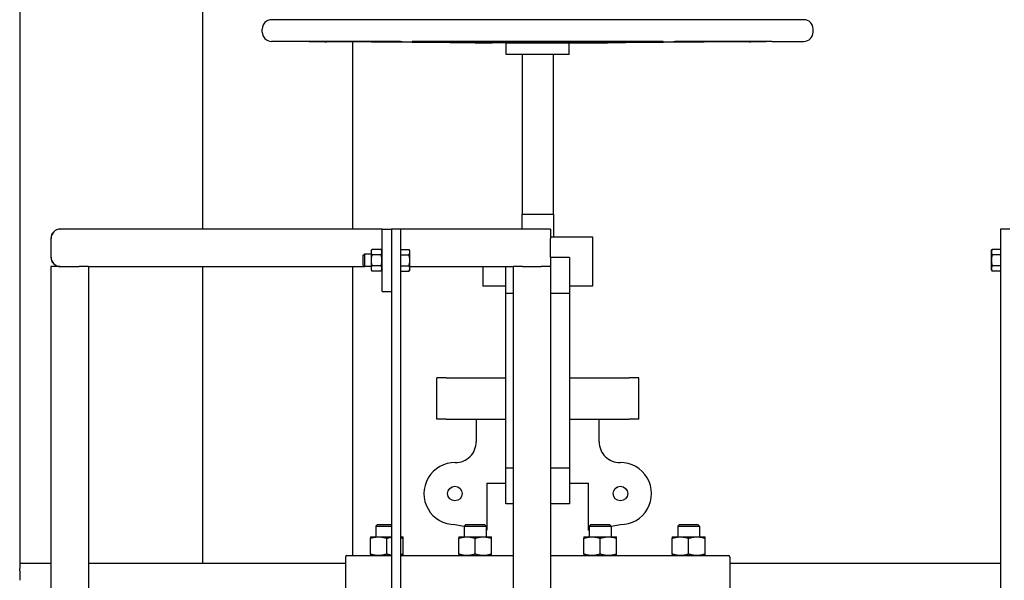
# Model space of a CAD drawing. Header units: inches. Extents: x 18 to 846, y -44 to 561.
# Tile 549 of 637: x 675 to 714, y 280 to 303. Entities that reach past the tile are written whole.
import ezdxf

# ---------------------------------------------------------------- set-up
doc = ezdxf.new("R2010")
doc.units = ezdxf.units.IN
doc.header["$LTSCALE"] = 24
doc.header["$MEASUREMENT"] = 0
doc.layers.add('Visible (ANSI)', color=7, linetype='Continuous', lineweight=30)

msp = doc.modelspace()

# ---------------------------------------------------------------- linework, layer by layer
at = {"layer": 'Visible (ANSI)'}
for p, q in [((674.61118, 343.0815), (674.61118, 281.0815)), ((681.94118, 294.4565), (681.94118, 341.0815)), ((705.99168, 302.8297), (684.69268, 302.8297)), ((684.31868, 302.3377), (684.31868, 302.4557)), ((706.36568, 302.3377), (706.36568, 302.4557)), ((685.97221, 301.95456), (684.69002, 301.96371)), ((689.15414, 301.95456), (685.97221, 301.95456)), ((687.94118, 294.4565), (687.94118, 301.94233)), ((700.12155, 301.95456), (690.56282, 301.95456)), ((694.08218, 301.89669), (692.55063, 301.90762)), ((696.60218, 301.89669), (694.08218, 301.89669)), ((694.08218, 301.4377), (694.08218, 301.89669)), ((696.60218, 301.89669), (698.13374, 301.90762)), ((696.60218, 301.4377), (696.60218, 301.89669)), ((704.71216, 301.95456), (701.53023, 301.95456)), ((704.71216, 301.95456), (705.99435, 301.96371)), ((696.60218, 301.4377), (694.08218, 301.4377)), ((694.71718, 301.4377), (694.71718, 295.0547)), ((695.96718, 301.4377), (695.96718, 295.0547)), ((694.70618, 295.0547), (695.97818, 295.0547)), ((694.70618, 295.0547), (694.70618, 294.4565)), ((695.97818, 295.0547), (695.97818, 294.138)), ((676.23618, 294.4565), (676.24326, 294.4565)), ((689.11118, 294.4565), (676.24326, 294.4565)), ((689.11118, 291.9565), (689.11118, 294.4565)), ((689.11118, 294.4565), (689.48618, 294.4565)), ((689.86118, 294.4565), (689.48618, 294.4565)), ((689.48618, 294.4565), (689.48618, 260.36183)), ((695.86118, 294.4565), (689.86118, 294.4565)), ((689.86118, 260.36183), (689.86118, 294.4565)), ((695.86118, 294.4565), (695.86118, 294.0815)), ((714.23618, 294.4565), (713.86118, 294.4565)), ((713.86118, 294.4565), (713.86118, 260.36183)), ((675.86118, 294.0815), (675.86118, 293.3315)), ((675.86826, 293.3315), (675.86826, 294.0815)), ((695.86118, 294.138), (697.54104, 294.138)), ((695.86118, 293.3315), (695.86118, 294.0815)), ((697.54104, 294.138), (697.54104, 292.1682)), ((688.67318, 293.5815), (688.70668, 293.63951)), ((688.67318, 293.5815), (688.67318, 293.53126)), ((689.07769, 293.63951), (688.70668, 293.63951)), ((689.11118, 293.5815), (689.07769, 293.63951)), ((689.86119, 293.5815), (689.86118, 293.5815)), ((689.86119, 293.53126), (689.86119, 293.63951)), ((689.86119, 293.63951), (690.1917, 293.63951)), ((690.22519, 293.5815), (690.1917, 293.63951)), ((690.22519, 293.53126), (690.22519, 293.5815)), ((713.49718, 293.5815), (713.53067, 293.63951)), ((713.49718, 293.5815), (713.49718, 293.53126)), ((713.86118, 293.63951), (713.53067, 293.63951)), ((713.86118, 293.63951), (713.86118, 293.53126)), ((713.86118, 293.5815), (713.86118, 293.5815)), ((688.36118, 293.40931), (688.40696, 293.4565)), ((688.36118, 293.00369), (688.36118, 293.40931)), ((688.40696, 293.4565), (688.40696, 292.9565)), ((688.67318, 293.4565), (688.40696, 293.4565)), ((688.67318, 293.53126), (688.67318, 293.2065)), ((688.67318, 293.2065), (688.67318, 292.88174)), ((689.07769, 293.42301), (688.70668, 293.42301)), ((689.86119, 293.42301), (689.86119, 293.53126)), ((689.86119, 293.42301), (690.1917, 293.42301)), ((689.86119, 293.2065), (689.86119, 293.42301)), ((689.86119, 292.99), (689.86119, 293.2065)), ((690.22519, 293.2065), (690.22519, 293.53126)), ((690.22519, 292.88174), (690.22519, 293.2065)), ((695.86118, 293.3315), (695.86118, 292.9565)), ((696.61576, 293.311), (695.86118, 293.311)), ((696.61576, 293.311), (696.61576, 291.8786)), ((713.49718, 293.53126), (713.49718, 293.2065)), ((713.49718, 293.2065), (713.49718, 292.88174)), ((713.86118, 293.42301), (713.53067, 293.42301)), ((713.86118, 293.53126), (713.86118, 293.42301)), ((713.86118, 293.42301), (713.86118, 293.2065)), ((713.86118, 293.2065), (713.86118, 292.99)), ((675.86118, 292.9565), (675.86118, 257.2065)), ((676.23618, 292.9565), (675.86118, 292.9565)), ((676.23618, 292.9565), (676.98618, 292.9565)), ((677.36118, 292.9565), (676.98618, 292.9565)), ((677.36118, 292.9565), (677.36118, 277.2065)), ((677.36118, 292.9565), (688.40696, 292.9565)), ((681.94118, 281.0815), (681.94118, 292.9565)), ((687.94118, 281.3945), (687.94118, 292.9565)), ((688.36118, 293.00369), (688.40696, 292.9565)), ((688.67318, 292.9565), (688.40696, 292.9565)), ((688.67318, 292.88174), (688.67318, 292.8315)), ((688.67318, 292.8315), (688.70668, 292.77349)), ((689.07769, 292.99), (688.70668, 292.99)), ((689.11118, 292.8315), (689.07769, 292.77349)), ((689.86119, 292.8315), (689.86118, 292.8315)), ((689.86119, 292.99), (690.1917, 292.99)), ((689.86119, 292.88174), (689.86119, 292.99)), ((689.86119, 292.77349), (689.86119, 292.88174)), ((690.22519, 292.8315), (690.1917, 292.77349)), ((690.22519, 292.9565), (694.36118, 292.9565)), ((690.22519, 292.8315), (690.22519, 292.88174)), ((693.14333, 292.9565), (693.14333, 292.1682)), ((694.0686, 291.8786), (694.0686, 292.9565)), ((694.36118, 292.9565), (694.36118, 277.2065)), ((694.73618, 292.9565), (694.36118, 292.9565)), ((694.73618, 292.9565), (695.48618, 292.9565)), ((695.86118, 292.9565), (695.48618, 292.9565)), ((695.86118, 292.9565), (695.86118, 257.2065)), ((713.49718, 292.88174), (713.49718, 292.8315)), ((713.49718, 292.8315), (713.53067, 292.77349)), ((713.86118, 292.99), (713.53067, 292.99)), ((713.86118, 292.99), (713.86118, 292.88174)), ((713.86118, 292.88174), (713.86118, 292.77349)), ((713.86118, 292.8315), (713.86118, 292.8315)), ((689.07769, 292.77349), (688.70668, 292.77349)), ((689.86119, 292.77349), (690.1917, 292.77349)), ((713.86118, 292.77349), (713.53067, 292.77349)), ((694.0686, 292.1682), (693.14333, 292.1682)), ((697.54104, 292.1682), (696.61576, 292.1682)), ((689.11118, 291.9565), (689.48618, 291.9565)), ((694.0686, 284.89441), (694.0686, 291.8786)), ((694.36118, 291.8786), (694.0686, 291.8786)), ((696.61576, 291.8786), (695.86118, 291.8786)), ((696.61576, 291.8786), (696.61576, 284.89441)), ((691.68047, 288.499), (691.30052, 288.499)), ((691.30052, 286.845), (691.30052, 288.499)), ((691.68047, 288.499), (694.0686, 288.499)), ((696.61576, 288.499), (699.0039, 288.499)), ((699.38385, 288.499), (699.0039, 288.499)), ((699.38385, 286.845), (699.38385, 288.499)), ((691.68047, 286.845), (691.30052, 286.845)), ((691.68047, 286.845), (694.0686, 286.845)), ((692.88268, 286.845), (692.88268, 285.94284)), ((696.61576, 286.845), (699.0039, 286.845)), ((697.80168, 285.94284), (697.80168, 286.845)), ((699.38385, 286.845), (699.0039, 286.845)), ((694.0686, 283.462), (694.0686, 284.89441)), ((694.36118, 284.89441), (694.0686, 284.89441)), ((696.61576, 284.89441), (695.86118, 284.89441)), ((696.61576, 284.89441), (696.61576, 283.462)), ((693.30469, 284.289), (693.30469, 282.41018)), ((693.30469, 284.289), (694.0686, 284.289)), ((696.61576, 284.289), (697.37968, 284.289)), ((697.37968, 282.41018), (697.37968, 284.289)), ((694.36118, 283.462), (694.0686, 283.462)), ((696.61576, 283.462), (695.86118, 283.462)), ((688.93033, 282.635), (688.86418, 282.56885)), ((688.86418, 282.56885), (689.48618, 282.56885)), ((688.86418, 282.56885), (688.86418, 282.1445)), ((688.93033, 282.635), (689.48618, 282.635)), ((692.02968, 282.635), (692.40296, 282.56918)), ((692.46877, 282.635), (692.40262, 282.56885)), ((692.40262, 282.56885), (693.27762, 282.56885)), ((692.40262, 282.56885), (692.40262, 282.1445)), ((692.46877, 282.635), (693.21147, 282.635)), ((693.21147, 282.635), (693.27762, 282.56885)), ((693.27762, 282.56885), (693.27762, 282.1445)), ((697.4729, 282.635), (697.40675, 282.56885)), ((697.40675, 282.56885), (698.28175, 282.56885)), ((697.40675, 282.56885), (697.40675, 282.1445)), ((697.4729, 282.635), (698.2156, 282.635)), ((698.2156, 282.635), (698.28175, 282.56885)), ((698.28141, 282.56918), (698.65468, 282.635)), ((698.28175, 282.56885), (698.28175, 282.1445)), ((701.01134, 282.635), (700.94519, 282.56885)), ((700.94519, 282.56885), (701.82019, 282.56885)), ((700.94519, 282.56885), (700.94519, 282.1445)), ((701.01134, 282.635), (701.75404, 282.635)), ((701.75404, 282.635), (701.82019, 282.56885)), ((701.82019, 282.56885), (701.82019, 282.1445)), ((688.64568, 282.1445), (688.97368, 282.1445)), ((688.97368, 282.1445), (689.48618, 282.1445)), ((689.86118, 282.1445), (689.95768, 282.1445)), ((692.18412, 282.1445), (692.51212, 282.1445)), ((692.51212, 282.1445), (693.16812, 282.1445)), ((693.16812, 282.1445), (693.49612, 282.1445)), ((693.27762, 282.41496), (693.30469, 282.41018)), ((697.18825, 282.1445), (697.51625, 282.1445)), ((697.37968, 282.41018), (697.40675, 282.41496)), ((697.51625, 282.1445), (698.17225, 282.1445)), ((698.17225, 282.1445), (698.50025, 282.1445)), ((700.72669, 282.1445), (701.05469, 282.1445)), ((701.05469, 282.1445), (701.71069, 282.1445)), ((701.71069, 282.1445), (702.03869, 282.1445)), ((688.64568, 281.45309), (688.64568, 282.08591)), ((689.30168, 281.45309), (689.30168, 282.08591)), ((689.95768, 281.45309), (689.95768, 282.08591)), ((692.18412, 281.45309), (692.18412, 282.08591)), ((692.84012, 281.45309), (692.84012, 282.08591)), ((693.49612, 281.45309), (693.49612, 282.08591)), ((697.18825, 281.45309), (697.18825, 282.08591)), ((697.84425, 281.45309), (697.84425, 282.08591)), ((698.50025, 281.45309), (698.50025, 282.08591)), ((700.72669, 281.45309), (700.72669, 282.08591)), ((701.38269, 281.45309), (701.38269, 282.08591)), ((702.03869, 281.45309), (702.03869, 282.08591)), ((687.70918, 281.3945), (689.48618, 281.3945)), ((689.86118, 281.3945), (694.36118, 281.3945)), ((695.86118, 281.3945), (702.97518, 281.3945)), ((675.86118, 281.0815), (674.61118, 281.0815)), ((674.61118, 281.0815), (674.61118, 280.87446)), ((687.64618, 281.0815), (677.36118, 281.0815)), ((682.14823, 281.0815), (681.94118, 281.0815)), ((687.64618, 281.3315), (687.64618, 279.39)), ((703.03818, 281.3315), (703.03818, 279.39)), ((713.86118, 281.0815), (703.03818, 281.0815)), ((674.61118, 280.77859), (674.61118, 280.87446)), ((674.61118, 280.77859), (674.61118, 280.70828)), ((674.61118, 280.70828), (674.61118, 280.40555))]:
    msp.add_line(p, q, dxfattribs=at)
for centre in [(692.02968, 283.8755), (698.65468, 283.8755)]:
    msp.add_circle(centre, 0.29167, dxfattribs=at)
for centre, radius, start, end in [((684.69268, 302.4557), 0.374, 90, 180), ((705.99168, 302.4557), 0.374, 0, 90), ((684.69268, 302.3377), 0.374, 180, 269.591168), ((705.99168, 302.3377), 0.374, 270.408832, 0), ((676.23618, 294.0815), 0.375, 90, 180), ((676.24326, 294.0815), 0.375, 90, 180), ((676.23618, 293.3315), 0.375, 180, 270), ((676.24326, 293.3315), 0.375, 180, 270), ((692.05568, 285.94284), 0.827, 269.279454, 0), ((698.62868, 285.94284), 0.827, 180, 270.720546), ((692.02968, 283.8755), 1.2405, 89.279454, 270), ((698.65468, 283.8755), 1.2405, 270, 90.720546), ((687.70918, 281.3315), 0.063, 90, 180), ((702.97518, 281.3315), 0.063, 0, 90)]:
    msp.add_arc(centre, radius, start, end, dxfattribs=at)
for points, knots in [([(686.20032, 301.95456), (686.21461, 301.95456), (686.24299, 301.95447), (686.32406, 301.9541), (686.37676, 301.95382), (686.48877, 301.95317), (686.55526, 301.95276), (686.69212, 301.95185), (686.76248, 301.95136), (686.8446, 301.95075), (686.86416, 301.9506), (686.88352, 301.95045)], [1.98568979, 1.98568979, 1.98568979, 1.98568979, 2.48210857, 2.48210857, 2.97852735, 2.97852735, 3.47495346, 3.47495346, 3.97137957, 3.97137957, 4.12560975, 4.12560975, 4.12560975, 4.12560975]), ([(689.91293, 301.95045), (689.90205, 301.9506), (689.8903, 301.95075), (689.87781, 301.95089), (689.83761, 301.95136), (689.78422, 301.95185), (689.66304, 301.95276), (689.59526, 301.95317), (689.46552, 301.95382), (689.39526, 301.9541), (689.26402, 301.95447), (689.20305, 301.95456), (689.15414, 301.95456)], [-0.15423018, -0.15423018, -0.15423018, -0.15423018, 0, 0, 0, 0.49642611, 0.49642611, 0.99285222, 0.99285222, 1.489271, 1.489271, 1.98568979, 1.98568979, 1.98568979, 1.98568979]), ([(690.56282, 301.95456), (690.50678, 301.95456), (690.45405, 301.95447), (690.37289, 301.9541), (690.34446, 301.95382), (690.31578, 301.95317), (690.31369, 301.95276), (690.33906, 301.95185), (690.36651, 301.95136), (690.41414, 301.95075), (690.42677, 301.9506), (690.4405, 301.95045)], [1.98568979, 1.98568979, 1.98568979, 1.98568979, 2.48210857, 2.48210857, 2.97852735, 2.97852735, 3.47495346, 3.47495346, 3.97137957, 3.97137957, 4.12560975, 4.12560975, 4.12560975, 4.12560975]), ([(693.44608, 301.90313), (693.46272, 301.90293), (693.47653, 301.90274), (693.50768, 301.90228), (693.52035, 301.90201), (693.52333, 301.90164), (693.51366, 301.90155), (693.47831, 301.90155), (693.44997, 301.90164), (693.37553, 301.90201), (693.32943, 301.90228), (693.25601, 301.90274), (693.22792, 301.90293), (693.19817, 301.90313)], [0.63873151, 0.63873151, 0.63873151, 0.63873151, 0.87159914, 0.87159914, 1.30738491, 1.30738491, 1.74317067, 1.74317067, 2.17895643, 2.17895643, 2.61474219, 2.61474219, 2.84760983, 2.84760983, 2.84760983, 2.84760983]), ([(695.74331, 301.90313), (695.72211, 301.90293), (695.69899, 301.90274), (695.6306, 301.90228), (695.57651, 301.90201), (695.46089, 301.90164), (695.39937, 301.90155), (695.285, 301.90155), (695.22348, 301.90164), (695.10786, 301.90201), (695.05377, 301.90228), (694.98538, 301.90274), (694.96226, 301.90293), (694.94106, 301.90313)], [0.63873151, 0.63873151, 0.63873151, 0.63873151, 0.87159914, 0.87159914, 1.30738491, 1.30738491, 1.74317067, 1.74317067, 2.17895643, 2.17895643, 2.61474219, 2.61474219, 2.84760983, 2.84760983, 2.84760983, 2.84760983]), ([(697.4862, 301.90313), (697.45645, 301.90293), (697.42836, 301.90274), (697.35494, 301.90228), (697.30884, 301.90201), (697.2344, 301.90164), (697.20606, 301.90155), (697.17071, 301.90155), (697.16104, 301.90164), (697.16402, 301.90201), (697.17669, 301.90228), (697.20784, 301.90274), (697.22165, 301.90293), (697.23829, 301.90313)], [0.63873151, 0.63873151, 0.63873151, 0.63873151, 0.87159914, 0.87159914, 1.30738491, 1.30738491, 1.74317067, 1.74317067, 2.17895643, 2.17895643, 2.61474219, 2.61474219, 2.84760983, 2.84760983, 2.84760983, 2.84760983]), ([(700.24387, 301.95045), (700.2576, 301.9506), (700.27023, 301.95075), (700.31785, 301.95136), (700.34531, 301.95185), (700.37068, 301.95276), (700.36859, 301.95317), (700.33991, 301.95382), (700.31148, 301.9541), (700.23032, 301.95447), (700.17759, 301.95456), (700.12155, 301.95456)], [3.52948039, 3.52948039, 3.52948039, 3.52948039, 3.68371057, 3.68371057, 4.18013668, 4.18013668, 4.67656278, 4.67656278, 5.17298157, 5.17298157, 5.66940035, 5.66940035, 5.66940035, 5.66940035]), ([(701.53023, 301.95456), (701.48132, 301.95456), (701.42035, 301.95447), (701.28911, 301.9541), (701.21885, 301.95382), (701.08911, 301.95317), (701.02133, 301.95276), (700.90015, 301.95185), (700.84676, 301.95136), (700.79407, 301.95075), (700.78232, 301.9506), (700.77144, 301.95045)], [1.98568979, 1.98568979, 1.98568979, 1.98568979, 2.48210857, 2.48210857, 2.97852735, 2.97852735, 3.47495346, 3.47495346, 3.97137957, 3.97137957, 4.12560975, 4.12560975, 4.12560975, 4.12560975]), ([(703.80085, 301.95045), (703.82021, 301.9506), (703.83977, 301.95075), (703.92189, 301.95136), (703.99225, 301.95185), (704.12911, 301.95276), (704.1956, 301.95317), (704.30761, 301.95382), (704.36031, 301.9541), (704.44138, 301.95447), (704.46976, 301.95456), (704.48404, 301.95456)], [3.52948039, 3.52948039, 3.52948039, 3.52948039, 3.68371057, 3.68371057, 4.18013668, 4.18013668, 4.67656278, 4.67656278, 5.17298157, 5.17298157, 5.66940035, 5.66940035, 5.66940035, 5.66940035])]:
    msp.add_open_spline(points, degree=3, knots=knots, dxfattribs=at)
for points, weights in [([(693.19817, 301.90313), (691.95228, 301.91147), (686.88352, 301.95045)], [3.21640230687, 2.36623373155, 1.05826131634]), ([(689.91293, 301.95045), (692.74899, 301.91147), (693.44608, 301.90313)], [1.05826131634, 2.36623373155, 3.21640230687]), ([(694.94106, 301.90313), (694.05309, 301.91147), (690.4405, 301.95045)], [3.21640230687, 2.36623373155, 1.05826131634]), ([(700.24387, 301.95045), (696.63128, 301.91147), (695.74331, 301.90313)], [1.05826131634, 2.36623373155, 3.21640230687]), ([(697.23829, 301.90313), (697.93538, 301.91147), (700.77144, 301.95045)], [3.21640230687, 2.36623373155, 1.05826131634]), ([(703.80085, 301.95045), (698.73209, 301.91147), (697.4862, 301.90313)], [1.05826131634, 2.36623373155, 3.21640230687]), ([(688.70668, 293.63951), (688.67318, 293.5815), (688.67318, 293.53126)], [1, 1.0379548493, 1]), ([(689.11118, 293.53126), (689.11118, 293.5815), (689.07769, 293.63951)], [1, 1.0379548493, 1]), ([(690.22519, 293.53126), (690.22519, 293.5815), (690.1917, 293.63951)], [1, 1.0379548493, 1]), ([(713.53067, 293.63951), (713.49718, 293.5815), (713.49718, 293.53126)], [1, 1.0379548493, 1]), ([(688.67318, 293.53126), (688.67318, 293.48102), (688.70668, 293.42301)], [1, 1.0379548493, 1]), ([(688.70668, 293.42301), (688.67318, 293.30698), (688.67318, 293.2065)], [1, 1.0379548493, 1]), ([(688.67318, 293.2065), (688.67318, 293.10602), (688.70668, 292.99)], [1, 1.0379548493, 1]), ([(689.07769, 293.42301), (689.11118, 293.48102), (689.11118, 293.53126)], [1, 1.0379548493, 1]), ([(689.11118, 293.2065), (689.11118, 293.30698), (689.07769, 293.42301)], [1, 1.0379548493, 1]), ([(689.07769, 292.99), (689.11118, 293.10602), (689.11118, 293.2065)], [1, 1.0379548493, 1]), ([(690.1917, 293.42301), (690.22519, 293.48102), (690.22519, 293.53126)], [1, 1.0379548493, 1]), ([(690.22519, 293.2065), (690.22519, 293.30698), (690.1917, 293.42301)], [1, 1.0379548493, 1]), ([(690.1917, 292.99), (690.22519, 293.10602), (690.22519, 293.2065)], [1, 1.0379548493, 1]), ([(713.49718, 293.53126), (713.49718, 293.48102), (713.53067, 293.42301)], [1, 1.0379548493, 1]), ([(713.53067, 293.42301), (713.49718, 293.30698), (713.49718, 293.2065)], [1, 1.0379548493, 1]), ([(713.49718, 293.2065), (713.49718, 293.10602), (713.53067, 292.99)], [1, 1.0379548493, 1]), ([(688.70668, 292.99), (688.67318, 292.93198), (688.67318, 292.88174)], [1, 1.0379548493, 1]), ([(688.67318, 292.88174), (688.67318, 292.8315), (688.70668, 292.77349)], [1, 1.0379548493, 1]), ([(689.11118, 292.88174), (689.11118, 292.93198), (689.07769, 292.99)], [1, 1.0379548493, 1]), ([(689.07769, 292.77349), (689.11118, 292.8315), (689.11118, 292.88174)], [1, 1.0379548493, 1]), ([(690.22519, 292.88174), (690.22519, 292.93198), (690.1917, 292.99)], [1, 1.0379548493, 1]), ([(690.1917, 292.77349), (690.22519, 292.8315), (690.22519, 292.88174)], [1, 1.0379548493, 1]), ([(713.53067, 292.99), (713.49718, 292.93198), (713.49718, 292.88174)], [1, 1.0379548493, 1]), ([(713.49718, 292.88174), (713.49718, 292.8315), (713.53067, 292.77349)], [1, 1.0379548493, 1]), ([(688.64568, 282.1445), (688.64568, 282.1445), (688.64568, 282.08591)], [1, 1.04314139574, 1.01001874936]), ([(688.64568, 282.08591), (688.82145, 282.1445), (688.97368, 282.1445)], [1.01001874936, 1.04314139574, 1]), ([(688.97368, 282.1445), (689.1259, 282.1445), (689.30168, 282.08591)], [1, 1.04314139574, 1.01001874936]), ([(689.95768, 282.08591), (689.95768, 282.1445), (689.95768, 282.1445)], [1.01001874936, 1.04314139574, 1]), ([(692.18412, 282.1445), (692.18412, 282.1445), (692.18412, 282.08591)], [1, 1.04314139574, 1.01001874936]), ([(692.18412, 282.08591), (692.3599, 282.1445), (692.51212, 282.1445)], [1.01001874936, 1.04314139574, 1]), ([(692.51212, 282.1445), (692.66435, 282.1445), (692.84012, 282.08591)], [1, 1.04314139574, 1.01001874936]), ([(692.84012, 282.08591), (693.0159, 282.1445), (693.16812, 282.1445)], [1.01001874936, 1.04314139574, 1]), ([(693.16812, 282.1445), (693.32035, 282.1445), (693.49612, 282.08591)], [1, 1.04314139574, 1.01001874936]), ([(693.49612, 282.08591), (693.49612, 282.1445), (693.49612, 282.1445)], [1.01001874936, 1.04314139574, 1]), ([(697.18825, 282.1445), (697.18825, 282.1445), (697.18825, 282.08591)], [1, 1.04314139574, 1.01001874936]), ([(697.18825, 282.08591), (697.36402, 282.1445), (697.51625, 282.1445)], [1.01001874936, 1.04314139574, 1]), ([(697.51625, 282.1445), (697.66847, 282.1445), (697.84425, 282.08591)], [1, 1.04314139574, 1.01001874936]), ([(697.84425, 282.08591), (698.02002, 282.1445), (698.17225, 282.1445)], [1.01001874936, 1.04314139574, 1]), ([(698.17225, 282.1445), (698.32447, 282.1445), (698.50025, 282.08591)], [1, 1.04314139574, 1.01001874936]), ([(698.50025, 282.08591), (698.50025, 282.1445), (698.50025, 282.1445)], [1.01001874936, 1.04314139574, 1]), ([(700.72669, 282.1445), (700.72669, 282.1445), (700.72669, 282.08591)], [1, 1.04314139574, 1.01001874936]), ([(700.72669, 282.08591), (700.90247, 282.1445), (701.05469, 282.1445)], [1.01001874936, 1.04314139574, 1]), ([(701.05469, 282.1445), (701.20692, 282.1445), (701.38269, 282.08591)], [1, 1.04314139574, 1.01001874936]), ([(701.38269, 282.08591), (701.55847, 282.1445), (701.71069, 282.1445)], [1.01001874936, 1.04314139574, 1]), ([(701.71069, 282.1445), (701.86292, 282.1445), (702.03869, 282.08591)], [1, 1.04314139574, 1.01001874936]), ([(702.03869, 282.08591), (702.03869, 282.1445), (702.03869, 282.1445)], [1.01001874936, 1.04314139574, 1]), ([(689.30168, 282.08591), (689.39913, 282.1184), (689.48618, 282.13261)], [1.01001874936, 1.02811903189, 1.02344525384]), ([(689.86118, 282.11426), (689.90781, 282.10253), (689.95768, 282.08591)], [1.02252080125, 1.01919892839, 1.01001874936]), ([(688.64568, 281.45309), (688.64568, 281.3945), (688.64568, 281.3945)], [1.01001874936, 1.04314139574, 1]), ([(688.97368, 281.3945), (688.82145, 281.3945), (688.64568, 281.45309)], [1, 1.04314139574, 1.01001874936]), ([(689.30168, 281.45309), (689.1259, 281.3945), (688.97368, 281.3945)], [1.01001874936, 1.04314139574, 1]), ([(689.48618, 281.4064), (689.39913, 281.42061), (689.30168, 281.45309)], [1.02344525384, 1.02811903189, 1.01001874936]), ([(689.95768, 281.45309), (689.90781, 281.43647), (689.86118, 281.42474)], [1.01001874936, 1.01919892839, 1.02252080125]), ([(689.95768, 281.3945), (689.95768, 281.3945), (689.95768, 281.45309)], [1, 1.04314139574, 1.01001874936]), ([(692.18412, 281.45309), (692.18412, 281.3945), (692.18412, 281.3945)], [1.01001874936, 1.04314139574, 1]), ([(692.51212, 281.3945), (692.3599, 281.3945), (692.18412, 281.45309)], [1, 1.04314139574, 1.01001874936]), ([(692.84012, 281.45309), (692.66435, 281.3945), (692.51212, 281.3945)], [1.01001874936, 1.04314139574, 1]), ([(693.16812, 281.3945), (693.0159, 281.3945), (692.84012, 281.45309)], [1, 1.04314139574, 1.01001874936]), ([(693.49612, 281.45309), (693.32035, 281.3945), (693.16812, 281.3945)], [1.01001874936, 1.04314139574, 1]), ([(693.49612, 281.3945), (693.49612, 281.3945), (693.49612, 281.45309)], [1, 1.04314139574, 1.01001874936]), ([(697.18825, 281.45309), (697.18825, 281.3945), (697.18825, 281.3945)], [1.01001874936, 1.04314139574, 1]), ([(697.51625, 281.3945), (697.36402, 281.3945), (697.18825, 281.45309)], [1, 1.04314139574, 1.01001874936]), ([(697.84425, 281.45309), (697.66847, 281.3945), (697.51625, 281.3945)], [1.01001874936, 1.04314139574, 1]), ([(698.17225, 281.3945), (698.02002, 281.3945), (697.84425, 281.45309)], [1, 1.04314139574, 1.01001874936]), ([(698.50025, 281.45309), (698.32447, 281.3945), (698.17225, 281.3945)], [1.01001874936, 1.04314139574, 1]), ([(698.50025, 281.3945), (698.50025, 281.3945), (698.50025, 281.45309)], [1, 1.04314139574, 1.01001874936]), ([(700.72669, 281.45309), (700.72669, 281.3945), (700.72669, 281.3945)], [1.01001874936, 1.04314139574, 1]), ([(701.05469, 281.3945), (700.90247, 281.3945), (700.72669, 281.45309)], [1, 1.04314139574, 1.01001874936]), ([(701.38269, 281.45309), (701.20692, 281.3945), (701.05469, 281.3945)], [1.01001874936, 1.04314139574, 1]), ([(701.71069, 281.3945), (701.55847, 281.3945), (701.38269, 281.45309)], [1, 1.04314139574, 1.01001874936]), ([(702.03869, 281.45309), (701.86292, 281.3945), (701.71069, 281.3945)], [1.01001874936, 1.04314139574, 1]), ([(702.03869, 281.3945), (702.03869, 281.3945), (702.03869, 281.45309)], [1, 1.04314139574, 1.01001874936])]:
    msp.add_rational_spline(points, weights, degree=2, dxfattribs=at)

doc.saveas('drawing.dxf')
